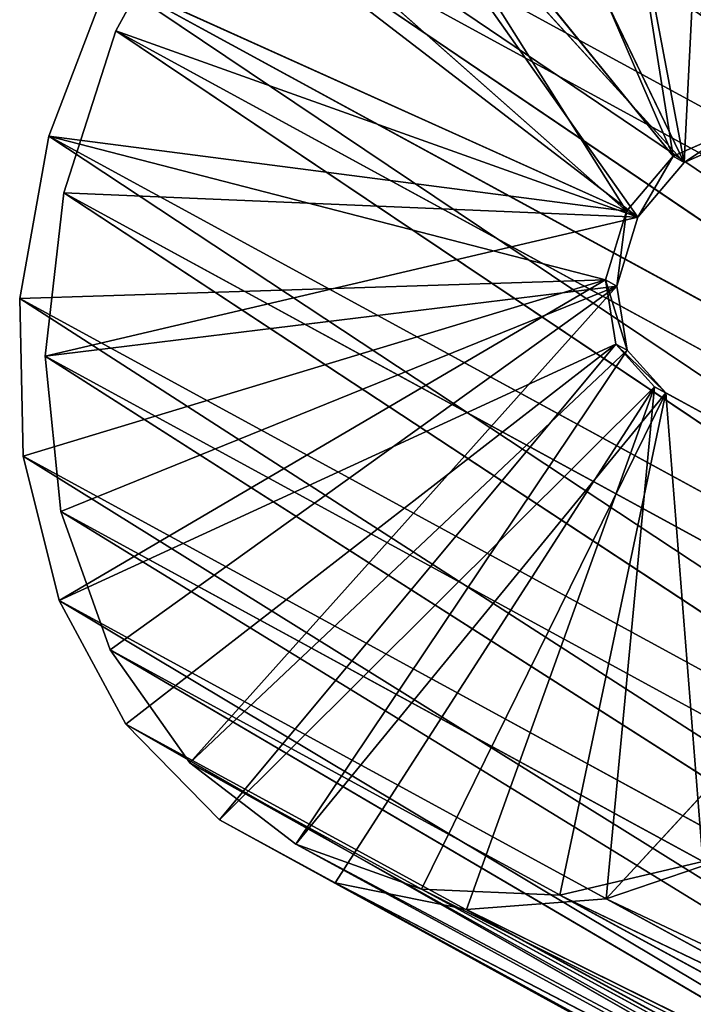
# Model space of a CAD drawing. Extents: x 37 to 514, y -110 to 86.
# Tile 396 of 656: x 300 to 334, y -72 to -23. Entities that reach past the tile are written whole.
import ezdxf

# ---------------------------------------------------------------- set-up
doc = ezdxf.new("R2010")
doc.units = 0
doc.header["$LTSCALE"] = 25.4
doc.layers.get('0').update_dxf_attribs({"color": 13, "linetype": 'CONTINUOUS'})

# ---------------------------------------------------------------- blocks, each defined once
blk = doc.blocks.new('PROFILE-IRIS-LED-30W-90080')
at = {"color": 18}
for p, q in [((66.486, 145.934, 152.66), (82.913, 150.792, 134.857)), ((66.486, 145.934, 152.66), (82.913, 150.792, 134.857)), ((82.913, 150.792, 134.857), (68.885, 137.634, 127.207)), ((82.913, 150.792, 134.857), (68.885, 137.634, 127.207)), ((69.443, 136.862, 127.511), (82.913, 150.792, 134.857)), ((69.443, 136.862, 127.511), (82.913, 150.792, 134.857)), ((73.494, 150.061, 150.277), (66.486, 145.934, 152.66)), ((73.494, 150.061, 150.277), (66.486, 145.934, 152.66)), ((69.443, 136.862, 127.511), (82.913, 149.497, 134.857)), ((69.443, 136.862, 127.511), (82.913, 149.497, 134.857)), ((64.182, 142.9, 152.473), (71.283, 147.377, 150.808)), ((64.182, 142.9, 152.473), (71.283, 147.377, 150.808)), ((71.283, 147.377, 150.808), (69.443, 136.862, 127.511)), ((71.283, 147.377, 150.808), (69.443, 136.862, 127.511)), ((66.486, 145.934, 152.66), (59.532, 141.12, 153.2)), ((66.486, 145.934, 152.66), (59.532, 141.12, 153.2)), ((66.486, 145.934, 152.66), (151.627, 41.988, 192.883)), ((66.486, 145.934, 152.66), (151.627, 41.988, 192.883)), ((66.486, 145.934, 152.66), (144.619, 37.861, 195.266)), ((66.486, 145.934, 152.66), (144.619, 37.861, 195.266)), ((66.486, 145.934, 152.66), (68.885, 137.634, 127.207)), ((66.486, 145.934, 152.66), (68.885, 137.634, 127.207)), ((57.306, 137.813, 152.18), (64.182, 142.9, 152.473)), ((57.306, 137.813, 152.18), (64.182, 142.9, 152.473)), ((148.859, 40.076, 193.11), (64.182, 142.9, 152.473)), ((148.859, 40.076, 193.11), (64.182, 142.9, 152.473)), ((141.758, 35.598, 194.775), (64.182, 142.9, 152.473)), ((141.758, 35.598, 194.775), (64.182, 142.9, 152.473)), ((64.182, 142.9, 152.473), (69.443, 136.862, 127.511)), ((64.182, 142.9, 152.473), (69.443, 136.862, 127.511)), ((59.532, 141.12, 153.2), (53.008, 135.878, 151.869)), ((59.532, 141.12, 153.2), (53.008, 135.878, 151.869)), ((59.532, 141.12, 153.2), (144.619, 37.861, 195.266)), ((59.532, 141.12, 153.2), (144.619, 37.861, 195.266)), ((59.532, 141.12, 153.2), (137.666, 33.047, 195.807)), ((59.532, 141.12, 153.2), (137.666, 33.047, 195.807)), ((59.532, 141.12, 153.2), (68.885, 137.634, 127.207)), ((59.532, 141.12, 153.2), (68.885, 137.634, 127.207)), ((68.885, 137.634, 127.207), (47.264, 130.491, 148.737)), ((68.885, 137.634, 127.207), (47.264, 130.491, 148.737)), ((51.054, 132.412, 149.946), (57.306, 137.813, 152.18)), ((51.054, 132.412, 149.946), (57.306, 137.813, 152.18)), ((53.008, 135.878, 151.869), (68.885, 137.634, 127.207)), ((53.008, 135.878, 151.869), (68.885, 137.634, 127.207)), ((141.758, 35.598, 194.775), (57.306, 137.813, 152.18)), ((141.758, 35.598, 194.775), (57.306, 137.813, 152.18)), ((134.882, 30.512, 194.482), (57.306, 137.813, 152.18)), ((134.882, 30.512, 194.482), (57.306, 137.813, 152.18)), ((69.443, 136.862, 127.511), (57.306, 137.813, 152.18)), ((69.443, 136.862, 127.511), (57.306, 137.813, 152.18)), ((68.885, 137.634, 127.207), (66.962, 135.409, 125.09)), ((68.885, 137.634, 127.207), (66.962, 135.409, 125.09)), ((69.443, 136.862, 127.511), (68.885, 137.634, 127.207)), ((69.443, 136.862, 127.511), (68.885, 137.634, 127.207)), ((69.443, 136.862, 127.511), (51.054, 132.412, 149.946)), ((69.443, 136.862, 127.511), (51.054, 132.412, 149.946)), ((69.443, 136.862, 127.511), (66.962, 135.409, 125.09)), ((69.443, 136.862, 127.511), (66.962, 135.409, 125.09)), ((67.52, 134.637, 125.394), (69.443, 136.862, 127.511)), ((67.52, 134.637, 125.394), (69.443, 136.862, 127.511)), ((53.008, 135.878, 151.869), (47.264, 130.491, 148.737)), ((53.008, 135.878, 151.869), (47.264, 130.491, 148.737)), ((53.008, 135.878, 151.869), (137.666, 33.047, 195.807)), ((53.008, 135.878, 151.869), (137.666, 33.047, 195.807)), ((53.008, 135.878, 151.869), (131.141, 27.805, 194.475)), ((53.008, 135.878, 151.869), (131.141, 27.805, 194.475)), ((53.008, 135.878, 151.869), (128.151, 25.111, 193.126)), ((53.008, 135.878, 151.869), (128.151, 25.111, 193.126)), ((39.299, 120.434, 137.835), (66.962, 135.409, 125.09)), ((39.299, 120.434, 137.835), (66.962, 135.409, 125.09)), ((66.962, 135.409, 125.09), (42.611, 125.249, 143.973)), ((66.962, 135.409, 125.09), (42.611, 125.249, 143.973)), ((66.962, 135.409, 125.09), (47.264, 130.491, 148.737)), ((66.962, 135.409, 125.09), (47.264, 130.491, 148.737)), ((66.962, 135.409, 125.09), (66.452, 133.78, 121.894)), ((66.962, 135.409, 125.09), (66.452, 133.78, 121.894)), ((67.52, 134.637, 125.394), (66.962, 135.409, 125.09)), ((67.52, 134.637, 125.394), (66.962, 135.409, 125.09)), ((69.803, 133.78, 115.748), (72.766, 135.409, 114.445)), ((69.803, 133.78, 115.748), (72.766, 135.409, 114.445)), ((72.766, 135.409, 114.445), (70.361, 133.008, 116.052)), ((72.766, 135.409, 114.445), (70.361, 133.008, 116.052)), ((67.52, 134.637, 125.394), (45.79, 127.012, 145.9)), ((67.52, 134.637, 125.394), (45.79, 127.012, 145.9)), ((67.52, 134.637, 125.394), (51.054, 132.412, 149.946)), ((67.52, 134.637, 125.394), (51.054, 132.412, 149.946)), ((67.52, 134.637, 125.394), (66.452, 133.78, 121.894)), ((67.52, 134.637, 125.394), (66.452, 133.78, 121.894)), ((67.01, 133.008, 122.198), (67.52, 134.637, 125.394)), ((67.01, 133.008, 122.198), (67.52, 134.637, 125.394)), ((73.324, 134.637, 114.75), (70.361, 133.008, 116.052)), ((73.324, 134.637, 114.75), (70.361, 133.008, 116.052)), ((37.332, 113.09, 122.815), (66.452, 133.78, 121.894)), ((37.332, 113.09, 122.815), (66.452, 133.78, 121.894)), ((37.507, 116.308, 130.653), (66.452, 133.78, 121.894)), ((37.507, 116.308, 130.653), (66.452, 133.78, 121.894)), ((66.452, 133.78, 121.894), (38.782, 110.957, 114.742)), ((66.452, 133.78, 121.894), (38.782, 110.957, 114.742)), ((39.299, 120.434, 137.835), (66.452, 133.78, 121.894)), ((39.299, 120.434, 137.835), (66.452, 133.78, 121.894)), ((69.803, 133.78, 115.748), (51.699, 111.88, 93.396)), ((69.803, 133.78, 115.748), (51.699, 111.88, 93.396)), ((58.084, 114.573, 88.518), (69.803, 133.78, 115.748)), ((58.084, 114.573, 88.518), (69.803, 133.78, 115.748)), ((64.977, 118.27, 85.255), (69.803, 133.78, 115.748)), ((64.977, 118.27, 85.255), (69.803, 133.78, 115.748)), ((66.452, 133.78, 121.894), (67.492, 133.184, 118.474)), ((67.01, 133.008, 122.198), (66.452, 133.78, 121.894)), ((67.01, 133.008, 122.198), (66.452, 133.78, 121.894)), ((66.452, 133.78, 121.894), (67.492, 133.184, 118.474)), ((67.492, 133.184, 118.474), (69.803, 133.78, 115.748)), ((67.492, 133.184, 118.474), (69.803, 133.78, 115.748)), ((69.803, 133.78, 115.748), (68.05, 132.412, 118.778)), ((69.803, 133.78, 115.748), (68.05, 132.412, 118.778)), ((69.803, 133.78, 115.748), (70.361, 133.008, 116.052)), ((69.803, 133.78, 115.748), (70.361, 133.008, 116.052)), ((67.492, 133.184, 118.474), (38.782, 110.957, 114.742)), ((67.492, 133.184, 118.474), (38.782, 110.957, 114.742)), ((67.492, 133.184, 118.474), (41.78, 110.021, 106.871)), ((67.492, 133.184, 118.474), (41.78, 110.021, 106.871)), ((46.165, 110.334, 99.625), (67.492, 133.184, 118.474)), ((46.165, 110.334, 99.625), (67.492, 133.184, 118.474)), ((51.699, 111.88, 93.396), (67.492, 133.184, 118.474)), ((51.699, 111.88, 93.396), (67.492, 133.184, 118.474)), ((67.01, 133.008, 122.198), (67.492, 133.184, 118.474)), ((67.01, 133.008, 122.198), (67.492, 133.184, 118.474)), ((68.05, 132.412, 118.778), (67.492, 133.184, 118.474)), ((68.05, 132.412, 118.778), (67.492, 133.184, 118.474)), ((38.595, 113.84, 125.686), (67.01, 133.008, 122.198)), ((38.595, 113.84, 125.686), (67.01, 133.008, 122.198)), ((39.374, 117.448, 133.408), (67.01, 133.008, 122.198)), ((39.374, 117.448, 133.408), (67.01, 133.008, 122.198)), ((67.01, 133.008, 122.198), (41.82, 121.925, 140.279)), ((67.01, 133.008, 122.198), (41.82, 121.925, 140.279)), ((67.01, 133.008, 122.198), (45.79, 127.012, 145.9)), ((67.01, 133.008, 122.198), (45.79, 127.012, 145.9)), ((70.361, 133.008, 116.052), (51.581, 111.312, 95.459)), ((70.361, 133.008, 116.052), (51.581, 111.312, 95.459)), ((57.904, 113.84, 90.276), (70.361, 133.008, 116.052)), ((57.904, 113.84, 90.276), (70.361, 133.008, 116.052)), ((70.361, 133.008, 116.052), (64.817, 117.448, 86.749)), ((70.361, 133.008, 116.052), (64.817, 117.448, 86.749)), ((68.05, 132.412, 118.778), (67.01, 133.008, 122.198)), ((68.05, 132.412, 118.778), (67.01, 133.008, 122.198)), ((70.361, 133.008, 116.052), (68.05, 132.412, 118.778)), ((70.361, 133.008, 116.052), (68.05, 132.412, 118.778)), ((70.361, 133.008, 116.052), (71.918, 121.925, 85.084)), ((70.361, 133.008, 116.052), (71.918, 121.925, 85.084)), ((38.595, 113.84, 125.686), (68.05, 132.412, 118.778)), ((38.595, 113.84, 125.686), (68.05, 132.412, 118.778)), ((39.527, 111.312, 117.563), (68.05, 132.412, 118.778)), ((39.527, 111.312, 117.563), (68.05, 132.412, 118.778)), ((68.05, 132.412, 118.778), (42.117, 110.01, 109.511)), ((68.05, 132.412, 118.778), (42.117, 110.01, 109.511)), ((45.79, 127.012, 145.9), (51.054, 132.412, 149.946)), ((45.79, 127.012, 145.9), (51.054, 132.412, 149.946)), ((68.05, 132.412, 118.778), (46.214, 110.01, 101.998)), ((68.05, 132.412, 118.778), (46.214, 110.01, 101.998)), ((134.882, 30.512, 194.482), (51.054, 132.412, 149.946)), ((134.882, 30.512, 194.482), (51.054, 132.412, 149.946)), ((128.63, 25.111, 192.248), (51.054, 132.412, 149.946)), ((128.63, 25.111, 192.248), (51.054, 132.412, 149.946)), ((68.05, 132.412, 118.778), (51.581, 111.312, 95.459)), ((68.05, 132.412, 118.778), (51.581, 111.312, 95.459)), ((47.264, 130.491, 148.737), (42.611, 125.249, 143.973)), ((47.264, 130.491, 148.737), (42.611, 125.249, 143.973)), ((47.264, 130.491, 148.737), (128.151, 25.111, 193.126)), ((47.264, 130.491, 148.737), (128.151, 25.111, 193.126)), ((47.264, 130.491, 148.737), (125.398, 22.417, 191.343)), ((47.264, 130.491, 148.737), (125.398, 22.417, 191.343)), ((41.82, 121.925, 140.279), (45.79, 127.012, 145.9)), ((41.82, 121.925, 140.279), (45.79, 127.012, 145.9)), ((128.63, 25.111, 192.248), (45.79, 127.012, 145.9)), ((128.63, 25.111, 192.248), (45.79, 127.012, 145.9)), ((123.366, 19.71, 188.202), (45.79, 127.012, 145.9)), ((123.366, 19.71, 188.202), (45.79, 127.012, 145.9)), ((42.611, 125.249, 143.973), (39.299, 120.434, 137.835)), ((42.611, 125.249, 143.973), (39.299, 120.434, 137.835)), ((42.611, 125.249, 143.973), (125.398, 22.417, 191.343)), ((42.611, 125.249, 143.973), (125.398, 22.417, 191.343)), ((42.611, 125.249, 143.973), (120.744, 17.175, 186.58)), ((42.611, 125.249, 143.973), (120.744, 17.175, 186.58)), ((39.374, 117.448, 133.408), (41.82, 121.925, 140.279)), ((39.374, 117.448, 133.408), (41.82, 121.925, 140.279)), ((123.366, 19.71, 188.202), (41.82, 121.925, 140.279)), ((123.366, 19.71, 188.202), (41.82, 121.925, 140.279)), ((119.396, 14.624, 182.581), (41.82, 121.925, 140.279)), ((119.396, 14.624, 182.581), (41.82, 121.925, 140.279)), ((39.299, 120.434, 137.835), (37.507, 116.308, 130.653)), ((39.299, 120.434, 137.835), (37.507, 116.308, 130.653)), ((39.299, 120.434, 137.835), (120.744, 17.175, 186.58)), ((39.299, 120.434, 137.835), (120.744, 17.175, 186.58)), ((39.299, 120.434, 137.835), (117.433, 12.361, 180.441)), ((39.299, 120.434, 137.835), (117.433, 12.361, 180.441)), ((38.595, 113.84, 125.686), (39.374, 117.448, 133.408)), ((38.595, 113.84, 125.686), (39.374, 117.448, 133.408)), ((119.396, 14.624, 182.581), (39.374, 117.448, 133.408)), ((119.396, 14.624, 182.581), (39.374, 117.448, 133.408)), ((116.95, 10.147, 175.71), (39.374, 117.448, 133.408)), ((116.95, 10.147, 175.71), (39.374, 117.448, 133.408)), ((37.507, 116.308, 130.653), (37.332, 113.09, 122.815)), ((37.507, 116.308, 130.653), (37.332, 113.09, 122.815)), ((37.507, 116.308, 130.653), (117.433, 12.361, 180.441)), ((37.507, 116.308, 130.653), (117.433, 12.361, 180.441)), ((37.507, 116.308, 130.653), (115.641, 8.234, 173.26)), ((37.507, 116.308, 130.653), (115.641, 8.234, 173.26)), ((116.95, 10.147, 175.71), (38.595, 113.84, 125.686)), ((116.95, 10.147, 175.71), (38.595, 113.84, 125.686)), ((116.17, 6.539, 167.988), (38.595, 113.84, 125.686)), ((116.17, 6.539, 167.988), (38.595, 113.84, 125.686)), ((39.527, 111.312, 117.563), (38.595, 113.84, 125.686)), ((39.527, 111.312, 117.563), (38.595, 113.84, 125.686)), ((37.332, 113.09, 122.815), (115.641, 8.234, 173.26)), ((37.332, 113.09, 122.815), (115.641, 8.234, 173.26)), ((37.332, 113.09, 122.815), (115.465, 5.017, 165.421)), ((37.332, 113.09, 122.815), (115.465, 5.017, 165.421)), ((37.332, 113.09, 122.815), (38.782, 110.957, 114.742)), ((37.332, 113.09, 122.815), (38.782, 110.957, 114.742)), ((116.17, 6.539, 167.988), (39.527, 111.312, 117.563)), ((116.17, 6.539, 167.988), (39.527, 111.312, 117.563)), ((117.103, 4.011, 159.865), (39.527, 111.312, 117.563)), ((117.103, 4.011, 159.865), (39.527, 111.312, 117.563)), ((42.117, 110.01, 109.511), (39.527, 111.312, 117.563)), ((42.117, 110.01, 109.511), (39.527, 111.312, 117.563)), ((38.782, 110.957, 114.742), (115.465, 5.017, 165.421)), ((38.782, 110.957, 114.742), (115.465, 5.017, 165.421)), ((38.782, 110.957, 114.742), (116.916, 2.883, 157.349)), ((38.782, 110.957, 114.742), (116.916, 2.883, 157.349)), ((38.782, 110.957, 114.742), (41.78, 110.021, 106.871)), ((38.782, 110.957, 114.742), (41.78, 110.021, 106.871)), ((46.165, 110.334, 99.625), (119.914, 1.948, 149.477)), ((46.165, 110.334, 99.625), (119.914, 1.948, 149.477)), ((46.165, 110.334, 99.625), (124.298, 2.261, 142.232)), ((46.165, 110.334, 99.625), (124.298, 2.261, 142.232)), ((41.78, 110.021, 106.871), (116.916, 2.883, 157.349)), ((41.78, 110.021, 106.871), (116.916, 2.883, 157.349)), ((41.78, 110.021, 106.871), (119.914, 1.948, 149.477)), ((41.78, 110.021, 106.871), (119.914, 1.948, 149.477)), ((117.103, 4.011, 159.865), (42.117, 110.01, 109.511)), ((117.103, 4.011, 159.865), (42.117, 110.01, 109.511)), ((119.693, 2.709, 151.813), (42.117, 110.01, 109.511)), ((119.693, 2.709, 151.813), (42.117, 110.01, 109.511)), ((46.214, 110.01, 101.998), (42.117, 110.01, 109.511)), ((46.214, 110.01, 101.998), (42.117, 110.01, 109.511)), ((119.693, 2.709, 151.813), (46.214, 110.01, 101.998)), ((119.693, 2.709, 151.813), (46.214, 110.01, 101.998)), ((123.79, 2.709, 144.3), (46.214, 110.01, 101.998)), ((123.79, 2.709, 144.3), (46.214, 110.01, 101.998))]:
    blk.add_line(p, q, dxfattribs=at)
mesh = blk.add_polyface(dxfattribs=at)
corners = [(66.486, 145.934, 152.66), (82.913, 150.792, 134.857), (68.885, 137.634, 127.207)]
mesh.append_faces([[corners[k] for k in face] for face in [(0, 1, 2)]], dxfattribs={"color": 18})
mesh = blk.add_polyface(dxfattribs=at)
corners = [(66.486, 145.934, 152.66), (73.494, 150.061, 150.277), (82.913, 150.792, 134.857)]
mesh.append_faces([[corners[k] for k in face] for face in [(0, 1, 2)]], dxfattribs={"color": 18})
mesh = blk.add_polyface(dxfattribs=at)
corners = [(82.913, 150.792, 134.857), (69.443, 136.862, 127.511), (68.885, 137.634, 127.207)]
mesh.append_faces([[corners[k] for k in face] for face in [(0, 1, 2)]], dxfattribs={"color": 18})
mesh = blk.add_polyface(dxfattribs=at)
corners = [(82.913, 149.497, 134.857), (69.443, 136.862, 127.511), (82.913, 150.792, 134.857)]
mesh.append_faces([[corners[k] for k in face] for face in [(0, 1, 2)]], dxfattribs={"color": 18})
mesh = blk.add_polyface(dxfattribs=at)
corners = [(151.627, 41.988, 192.883), (73.494, 150.061, 150.277), (66.486, 145.934, 152.66)]
mesh.append_faces([[corners[k] for k in face] for face in [(0, 1, 2)]], dxfattribs={"color": 18})
mesh = blk.add_polyface(dxfattribs=at)
corners = [(71.283, 147.377, 150.808), (69.443, 136.862, 127.511), (82.913, 149.497, 134.857)]
mesh.append_faces([[corners[k] for k in face] for face in [(0, 1, 2)]], dxfattribs={"color": 18})
mesh = blk.add_polyface(dxfattribs=at)
corners = [(148.859, 40.076, 193.11), (64.182, 142.9, 152.473), (71.283, 147.377, 150.808)]
mesh.append_faces([[corners[k] for k in face] for face in [(0, 1, 2)]], dxfattribs={"color": 18})
mesh = blk.add_polyface(dxfattribs=at)
corners = [(64.182, 142.9, 152.473), (69.443, 136.862, 127.511), (71.283, 147.377, 150.808)]
mesh.append_faces([[corners[k] for k in face] for face in [(0, 1, 2)]], dxfattribs={"color": 18})
mesh = blk.add_polyface(dxfattribs=at)
corners = [(144.619, 37.861, 195.266), (66.486, 145.934, 152.66), (59.532, 141.12, 153.2)]
mesh.append_faces([[corners[k] for k in face] for face in [(0, 1, 2)]], dxfattribs={"color": 18})
mesh = blk.add_polyface(dxfattribs=at)
corners = [(59.532, 141.12, 153.2), (66.486, 145.934, 152.66), (68.885, 137.634, 127.207)]
mesh.append_faces([[corners[k] for k in face] for face in [(0, 1, 2)]], dxfattribs={"color": 18})
mesh = blk.add_polyface(dxfattribs=at)
corners = [(151.627, 41.988, 192.883), (66.486, 145.934, 152.66), (144.619, 37.861, 195.266)]
mesh.append_faces([[corners[k] for k in face] for face in [(0, 1, 2)]], dxfattribs={"color": 18})
mesh = blk.add_polyface(dxfattribs=at)
corners = [(141.758, 35.598, 194.775), (57.306, 137.813, 152.18), (64.182, 142.9, 152.473)]
mesh.append_faces([[corners[k] for k in face] for face in [(0, 1, 2)]], dxfattribs={"color": 18})
mesh = blk.add_polyface(dxfattribs=at)
corners = [(64.182, 142.9, 152.473), (57.306, 137.813, 152.18), (69.443, 136.862, 127.511)]
mesh.append_faces([[corners[k] for k in face] for face in [(0, 1, 2)]], dxfattribs={"color": 18})
mesh = blk.add_polyface(dxfattribs=at)
corners = [(148.859, 40.076, 193.11), (141.758, 35.598, 194.775), (64.182, 142.9, 152.473)]
mesh.append_faces([[corners[k] for k in face] for face in [(0, 1, 2)]], dxfattribs={"color": 18})
mesh = blk.add_polyface(dxfattribs=at)
corners = [(137.666, 33.047, 195.807), (59.532, 141.12, 153.2), (53.008, 135.878, 151.869)]
mesh.append_faces([[corners[k] for k in face] for face in [(0, 1, 2)]], dxfattribs={"color": 18})
mesh = blk.add_polyface(dxfattribs=at)
corners = [(59.532, 141.12, 153.2), (68.885, 137.634, 127.207), (53.008, 135.878, 151.869)]
mesh.append_faces([[corners[k] for k in face] for face in [(0, 1, 2)]], dxfattribs={"color": 18})
mesh = blk.add_polyface(dxfattribs=at)
corners = [(144.619, 37.861, 195.266), (59.532, 141.12, 153.2), (137.666, 33.047, 195.807)]
mesh.append_faces([[corners[k] for k in face] for face in [(0, 1, 2)]], dxfattribs={"color": 18})
mesh = blk.add_polyface(dxfattribs=at)
corners = [(53.008, 135.878, 151.869), (68.885, 137.634, 127.207), (47.264, 130.491, 148.737)]
mesh.append_faces([[corners[k] for k in face] for face in [(0, 1, 2)]], dxfattribs={"color": 18})
mesh = blk.add_polyface(dxfattribs=at)
corners = [(47.264, 130.491, 148.737), (68.885, 137.634, 127.207), (66.962, 135.409, 125.09)]
mesh.append_faces([[corners[k] for k in face] for face in [(0, 1, 2)]], dxfattribs={"color": 18})
mesh = blk.add_polyface(dxfattribs=at)
corners = [(134.882, 30.512, 194.482), (51.054, 132.412, 149.946), (57.306, 137.813, 152.18)]
mesh.append_faces([[corners[k] for k in face] for face in [(0, 1, 2)]], dxfattribs={"color": 18})
mesh = blk.add_polyface(dxfattribs=at)
corners = [(57.306, 137.813, 152.18), (51.054, 132.412, 149.946), (69.443, 136.862, 127.511)]
mesh.append_faces([[corners[k] for k in face] for face in [(0, 1, 2)]], dxfattribs={"color": 18})
mesh = blk.add_polyface(dxfattribs=at)
corners = [(141.758, 35.598, 194.775), (134.882, 30.512, 194.482), (57.306, 137.813, 152.18)]
mesh.append_faces([[corners[k] for k in face] for face in [(0, 1, 2)]], dxfattribs={"color": 18})
mesh = blk.add_polyface(dxfattribs=at)
corners = [(69.443, 136.862, 127.511), (66.962, 135.409, 125.09), (68.885, 137.634, 127.207)]
mesh.append_faces([[corners[k] for k in face] for face in [(0, 1, 2)]], dxfattribs={"color": 18})
mesh = blk.add_polyface(dxfattribs=at)
corners = [(51.054, 132.412, 149.946), (67.52, 134.637, 125.394), (69.443, 136.862, 127.511)]
mesh.append_faces([[corners[k] for k in face] for face in [(0, 1, 2)]], dxfattribs={"color": 18})
mesh = blk.add_polyface(dxfattribs=at)
corners = [(69.443, 136.862, 127.511), (67.52, 134.637, 125.394), (66.962, 135.409, 125.09)]
mesh.append_faces([[corners[k] for k in face] for face in [(0, 1, 2)]], dxfattribs={"color": 18})
mesh = blk.add_polyface(dxfattribs=at)
corners = [(128.151, 25.111, 193.126), (53.008, 135.878, 151.869), (47.264, 130.491, 148.737)]
mesh.append_faces([[corners[k] for k in face] for face in [(0, 1, 2)]], dxfattribs={"color": 18})
mesh = blk.add_polyface(dxfattribs=at)
corners = [(137.666, 33.047, 195.807), (53.008, 135.878, 151.869), (131.141, 27.805, 194.475)]
mesh.append_faces([[corners[k] for k in face] for face in [(0, 1, 2)]], dxfattribs={"color": 18})
mesh = blk.add_polyface(dxfattribs=at)
corners = [(131.141, 27.805, 194.475), (53.008, 135.878, 151.869), (128.151, 25.111, 193.126)]
mesh.append_faces([[corners[k] for k in face] for face in [(0, 1, 2)]], dxfattribs={"color": 18})
mesh = blk.add_polyface(dxfattribs=at)
corners = [(39.299, 120.434, 137.835), (66.962, 135.409, 125.09), (66.452, 133.78, 121.894)]
mesh.append_faces([[corners[k] for k in face] for face in [(0, 1, 2)]], dxfattribs={"color": 18})
mesh = blk.add_polyface(dxfattribs=at)
corners = [(42.611, 125.249, 143.973), (66.962, 135.409, 125.09), (39.299, 120.434, 137.835)]
mesh.append_faces([[corners[k] for k in face] for face in [(0, 1, 2)]], dxfattribs={"color": 18})
mesh = blk.add_polyface(dxfattribs=at)
corners = [(47.264, 130.491, 148.737), (66.962, 135.409, 125.09), (42.611, 125.249, 143.973)]
mesh.append_faces([[corners[k] for k in face] for face in [(0, 1, 2)]], dxfattribs={"color": 18})
mesh = blk.add_polyface(dxfattribs=at)
corners = [(69.803, 133.78, 115.748), (72.766, 135.409, 114.445), (64.977, 118.27, 85.255)]
mesh.append_faces([[corners[k] for k in face] for face in [(0, 1, 2)]], dxfattribs={"color": 18})
mesh = blk.add_polyface(dxfattribs=at)
corners = [(72.766, 135.409, 114.445), (72.005, 122.771, 83.783), (64.977, 118.27, 85.255)]
mesh.append_faces([[corners[k] for k in face] for face in [(0, 1, 2)]], dxfattribs={"color": 18})
mesh = blk.add_polyface(dxfattribs=at)
corners = [(66.962, 135.409, 125.09), (67.52, 134.637, 125.394), (66.452, 133.78, 121.894)]
mesh.append_faces([[corners[k] for k in face] for face in [(0, 1, 2)]], dxfattribs={"color": 18})
mesh = blk.add_polyface(dxfattribs=at)
corners = [(72.766, 135.409, 114.445), (69.803, 133.78, 115.748), (70.361, 133.008, 116.052)]
mesh.append_faces([[corners[k] for k in face] for face in [(0, 1, 2)]], dxfattribs={"color": 18})
mesh = blk.add_polyface(dxfattribs=at)
corners = [(73.324, 134.637, 114.75), (72.766, 135.409, 114.445), (70.361, 133.008, 116.052)]
mesh.append_faces([[corners[k] for k in face] for face in [(0, 1, 2)]], dxfattribs={"color": 18})
mesh = blk.add_polyface(dxfattribs=at)
corners = [(45.79, 127.012, 145.9), (67.01, 133.008, 122.198), (67.52, 134.637, 125.394)]
mesh.append_faces([[corners[k] for k in face] for face in [(0, 1, 2)]], dxfattribs={"color": 18})
mesh = blk.add_polyface(dxfattribs=at)
corners = [(51.054, 132.412, 149.946), (45.79, 127.012, 145.9), (67.52, 134.637, 125.394)]
mesh.append_faces([[corners[k] for k in face] for face in [(0, 1, 2)]], dxfattribs={"color": 18})
mesh = blk.add_polyface(dxfattribs=at)
corners = [(67.52, 134.637, 125.394), (67.01, 133.008, 122.198), (66.452, 133.78, 121.894)]
mesh.append_faces([[corners[k] for k in face] for face in [(0, 1, 2)]], dxfattribs={"color": 18})
mesh = blk.add_polyface(dxfattribs=at)
corners = [(70.361, 133.008, 116.052), (71.918, 121.925, 85.084), (73.324, 134.637, 114.75)]
mesh.append_faces([[corners[k] for k in face] for face in [(0, 1, 2)]], dxfattribs={"color": 18})
mesh = blk.add_polyface(dxfattribs=at)
corners = [(37.332, 113.09, 122.815), (66.452, 133.78, 121.894), (38.782, 110.957, 114.742)]
mesh.append_faces([[corners[k] for k in face] for face in [(0, 1, 2)]], dxfattribs={"color": 18})
mesh = blk.add_polyface(dxfattribs=at)
corners = [(37.507, 116.308, 130.653), (66.452, 133.78, 121.894), (37.332, 113.09, 122.815)]
mesh.append_faces([[corners[k] for k in face] for face in [(0, 1, 2)]], dxfattribs={"color": 18})
mesh = blk.add_polyface(dxfattribs=at)
corners = [(39.299, 120.434, 137.835), (66.452, 133.78, 121.894), (37.507, 116.308, 130.653)]
mesh.append_faces([[corners[k] for k in face] for face in [(0, 1, 2)]], dxfattribs={"color": 18})
mesh = blk.add_polyface(dxfattribs=at)
corners = [(66.452, 133.78, 121.894), (67.492, 133.184, 118.474), (38.782, 110.957, 114.742)]
mesh.append_faces([[corners[k] for k in face] for face in [(0, 1, 2)]], dxfattribs={"color": 18})
mesh = blk.add_polyface(dxfattribs=at)
corners = [(67.492, 133.184, 118.474), (69.803, 133.78, 115.748), (51.699, 111.88, 93.396)]
mesh.append_faces([[corners[k] for k in face] for face in [(0, 1, 2)]], dxfattribs={"color": 18})
mesh = blk.add_polyface(dxfattribs=at)
corners = [(69.803, 133.78, 115.748), (58.084, 114.573, 88.518), (51.699, 111.88, 93.396)]
mesh.append_faces([[corners[k] for k in face] for face in [(0, 1, 2)]], dxfattribs={"color": 18})
mesh = blk.add_polyface(dxfattribs=at)
corners = [(69.803, 133.78, 115.748), (64.977, 118.27, 85.255), (58.084, 114.573, 88.518)]
mesh.append_faces([[corners[k] for k in face] for face in [(0, 1, 2)]], dxfattribs={"color": 18})
mesh = blk.add_polyface(dxfattribs=at)
corners = [(66.452, 133.78, 121.894), (67.01, 133.008, 122.198), (67.492, 133.184, 118.474)]
mesh.append_faces([[corners[k] for k in face] for face in [(0, 1, 2)]], dxfattribs={"color": 18})
mesh = blk.add_polyface(dxfattribs=at)
corners = [(68.05, 132.412, 118.778), (69.803, 133.78, 115.748), (67.492, 133.184, 118.474)]
mesh.append_faces([[corners[k] for k in face] for face in [(0, 1, 2)]], dxfattribs={"color": 18})
mesh = blk.add_polyface(dxfattribs=at)
corners = [(68.05, 132.412, 118.778), (70.361, 133.008, 116.052), (69.803, 133.78, 115.748)]
mesh.append_faces([[corners[k] for k in face] for face in [(0, 1, 2)]], dxfattribs={"color": 18})
mesh = blk.add_polyface(dxfattribs=at)
corners = [(67.492, 133.184, 118.474), (41.78, 110.021, 106.871), (38.782, 110.957, 114.742)]
mesh.append_faces([[corners[k] for k in face] for face in [(0, 1, 2)]], dxfattribs={"color": 18})
mesh = blk.add_polyface(dxfattribs=at)
corners = [(67.492, 133.184, 118.474), (46.165, 110.334, 99.625), (41.78, 110.021, 106.871)]
mesh.append_faces([[corners[k] for k in face] for face in [(0, 1, 2)]], dxfattribs={"color": 18})
mesh = blk.add_polyface(dxfattribs=at)
corners = [(67.492, 133.184, 118.474), (51.699, 111.88, 93.396), (46.165, 110.334, 99.625)]
mesh.append_faces([[corners[k] for k in face] for face in [(0, 1, 2)]], dxfattribs={"color": 18})
mesh = blk.add_polyface(dxfattribs=at)
corners = [(67.492, 133.184, 118.474), (67.01, 133.008, 122.198), (68.05, 132.412, 118.778)]
mesh.append_faces([[corners[k] for k in face] for face in [(0, 1, 2)]], dxfattribs={"color": 18})
mesh = blk.add_polyface(dxfattribs=at)
corners = [(39.374, 117.448, 133.408), (38.595, 113.84, 125.686), (67.01, 133.008, 122.198)]
mesh.append_faces([[corners[k] for k in face] for face in [(0, 1, 2)]], dxfattribs={"color": 18})
mesh = blk.add_polyface(dxfattribs=at)
corners = [(38.595, 113.84, 125.686), (68.05, 132.412, 118.778), (67.01, 133.008, 122.198)]
mesh.append_faces([[corners[k] for k in face] for face in [(0, 1, 2)]], dxfattribs={"color": 18})
mesh = blk.add_polyface(dxfattribs=at)
corners = [(41.82, 121.925, 140.279), (39.374, 117.448, 133.408), (67.01, 133.008, 122.198)]
mesh.append_faces([[corners[k] for k in face] for face in [(0, 1, 2)]], dxfattribs={"color": 18})
mesh = blk.add_polyface(dxfattribs=at)
corners = [(45.79, 127.012, 145.9), (41.82, 121.925, 140.279), (67.01, 133.008, 122.198)]
mesh.append_faces([[corners[k] for k in face] for face in [(0, 1, 2)]], dxfattribs={"color": 18})
mesh = blk.add_polyface(dxfattribs=at)
corners = [(70.361, 133.008, 116.052), (51.581, 111.312, 95.459), (57.904, 113.84, 90.276)]
mesh.append_faces([[corners[k] for k in face] for face in [(0, 1, 2)]], dxfattribs={"color": 18})
mesh = blk.add_polyface(dxfattribs=at)
corners = [(68.05, 132.412, 118.778), (51.581, 111.312, 95.459), (70.361, 133.008, 116.052)]
mesh.append_faces([[corners[k] for k in face] for face in [(0, 1, 2)]], dxfattribs={"color": 18})
mesh = blk.add_polyface(dxfattribs=at)
corners = [(70.361, 133.008, 116.052), (57.904, 113.84, 90.276), (64.817, 117.448, 86.749)]
mesh.append_faces([[corners[k] for k in face] for face in [(0, 1, 2)]], dxfattribs={"color": 18})
mesh = blk.add_polyface(dxfattribs=at)
corners = [(70.361, 133.008, 116.052), (64.817, 117.448, 86.749), (71.918, 121.925, 85.084)]
mesh.append_faces([[corners[k] for k in face] for face in [(0, 1, 2)]], dxfattribs={"color": 18})
mesh = blk.add_polyface(dxfattribs=at)
corners = [(38.595, 113.84, 125.686), (39.527, 111.312, 117.563), (68.05, 132.412, 118.778)]
mesh.append_faces([[corners[k] for k in face] for face in [(0, 1, 2)]], dxfattribs={"color": 18})
mesh = blk.add_polyface(dxfattribs=at)
corners = [(68.05, 132.412, 118.778), (39.527, 111.312, 117.563), (42.117, 110.01, 109.511)]
mesh.append_faces([[corners[k] for k in face] for face in [(0, 1, 2)]], dxfattribs={"color": 18})
mesh = blk.add_polyface(dxfattribs=at)
corners = [(68.05, 132.412, 118.778), (42.117, 110.01, 109.511), (46.214, 110.01, 101.998)]
mesh.append_faces([[corners[k] for k in face] for face in [(0, 1, 2)]], dxfattribs={"color": 18})
mesh = blk.add_polyface(dxfattribs=at)
corners = [(128.63, 25.111, 192.248), (45.79, 127.012, 145.9), (51.054, 132.412, 149.946)]
mesh.append_faces([[corners[k] for k in face] for face in [(0, 1, 2)]], dxfattribs={"color": 18})
mesh = blk.add_polyface(dxfattribs=at)
corners = [(68.05, 132.412, 118.778), (46.214, 110.01, 101.998), (51.581, 111.312, 95.459)]
mesh.append_faces([[corners[k] for k in face] for face in [(0, 1, 2)]], dxfattribs={"color": 18})
mesh = blk.add_polyface(dxfattribs=at)
corners = [(134.882, 30.512, 194.482), (128.63, 25.111, 192.248), (51.054, 132.412, 149.946)]
mesh.append_faces([[corners[k] for k in face] for face in [(0, 1, 2)]], dxfattribs={"color": 18})
mesh = blk.add_polyface(dxfattribs=at)
corners = [(125.398, 22.417, 191.343), (47.264, 130.491, 148.737), (42.611, 125.249, 143.973)]
mesh.append_faces([[corners[k] for k in face] for face in [(0, 1, 2)]], dxfattribs={"color": 18})
mesh = blk.add_polyface(dxfattribs=at)
corners = [(128.151, 25.111, 193.126), (47.264, 130.491, 148.737), (125.398, 22.417, 191.343)]
mesh.append_faces([[corners[k] for k in face] for face in [(0, 1, 2)]], dxfattribs={"color": 18})
mesh = blk.add_polyface(dxfattribs=at)
corners = [(123.366, 19.71, 188.202), (41.82, 121.925, 140.279), (45.79, 127.012, 145.9)]
mesh.append_faces([[corners[k] for k in face] for face in [(0, 1, 2)]], dxfattribs={"color": 18})
mesh = blk.add_polyface(dxfattribs=at)
corners = [(128.63, 25.111, 192.248), (123.366, 19.71, 188.202), (45.79, 127.012, 145.9)]
mesh.append_faces([[corners[k] for k in face] for face in [(0, 1, 2)]], dxfattribs={"color": 18})
mesh = blk.add_polyface(dxfattribs=at)
corners = [(42.611, 125.249, 143.973), (39.299, 120.434, 137.835), (120.744, 17.175, 186.58)]
mesh.append_faces([[corners[k] for k in face] for face in [(0, 1, 2)]], dxfattribs={"color": 18})
mesh = blk.add_polyface(dxfattribs=at)
corners = [(125.398, 22.417, 191.343), (42.611, 125.249, 143.973), (120.744, 17.175, 186.58)]
mesh.append_faces([[corners[k] for k in face] for face in [(0, 1, 2)]], dxfattribs={"color": 18})
mesh = blk.add_polyface(dxfattribs=at)
corners = [(143.111, 10.197, 127.862), (64.977, 118.27, 85.255), (72.005, 122.771, 83.783)]
mesh.append_faces([[corners[k] for k in face] for face in [(0, 1, 2)]], dxfattribs={"color": 18})
mesh = blk.add_polyface(dxfattribs=at)
corners = [(41.82, 121.925, 140.279), (119.396, 14.624, 182.581), (39.374, 117.448, 133.408)]
mesh.append_faces([[corners[k] for k in face] for face in [(0, 1, 2)]], dxfattribs={"color": 18})
mesh = blk.add_polyface(dxfattribs=at)
corners = [(123.366, 19.71, 188.202), (119.396, 14.624, 182.581), (41.82, 121.925, 140.279)]
mesh.append_faces([[corners[k] for k in face] for face in [(0, 1, 2)]], dxfattribs={"color": 18})
mesh = blk.add_polyface(dxfattribs=at)
corners = [(142.392, 10.147, 129.051), (71.918, 121.925, 85.084), (64.817, 117.448, 86.749)]
mesh.append_faces([[corners[k] for k in face] for face in [(0, 1, 2)]], dxfattribs={"color": 18})
mesh = blk.add_polyface(dxfattribs=at)
corners = [(39.299, 120.434, 137.835), (37.507, 116.308, 130.653), (117.433, 12.361, 180.441)]
mesh.append_faces([[corners[k] for k in face] for face in [(0, 1, 2)]], dxfattribs={"color": 18})
mesh = blk.add_polyface(dxfattribs=at)
corners = [(39.299, 120.434, 137.835), (117.433, 12.361, 180.441), (120.744, 17.175, 186.58)]
mesh.append_faces([[corners[k] for k in face] for face in [(0, 1, 2)]], dxfattribs={"color": 18})
mesh = blk.add_polyface(dxfattribs=at)
corners = [(136.218, 6.5, 131.124), (58.084, 114.573, 88.518), (64.977, 118.27, 85.255)]
mesh.append_faces([[corners[k] for k in face] for face in [(0, 1, 2)]], dxfattribs={"color": 18})
mesh = blk.add_polyface(dxfattribs=at)
corners = [(143.111, 10.197, 127.862), (136.218, 6.5, 131.124), (64.977, 118.27, 85.255)]
mesh.append_faces([[corners[k] for k in face] for face in [(0, 1, 2)]], dxfattribs={"color": 18})
mesh = blk.add_polyface(dxfattribs=at)
corners = [(39.374, 117.448, 133.408), (116.95, 10.147, 175.71), (38.595, 113.84, 125.686)]
mesh.append_faces([[corners[k] for k in face] for face in [(0, 1, 2)]], dxfattribs={"color": 18})
mesh = blk.add_polyface(dxfattribs=at)
corners = [(39.374, 117.448, 133.408), (119.396, 14.624, 182.581), (116.95, 10.147, 175.71)]
mesh.append_faces([[corners[k] for k in face] for face in [(0, 1, 2)]], dxfattribs={"color": 18})
mesh = blk.add_polyface(dxfattribs=at)
corners = [(135.479, 6.539, 132.578), (64.817, 117.448, 86.749), (57.904, 113.84, 90.276)]
mesh.append_faces([[corners[k] for k in face] for face in [(0, 1, 2)]], dxfattribs={"color": 18})
mesh = blk.add_polyface(dxfattribs=at)
corners = [(142.392, 10.147, 129.051), (64.817, 117.448, 86.749), (135.479, 6.539, 132.578)]
mesh.append_faces([[corners[k] for k in face] for face in [(0, 1, 2)]], dxfattribs={"color": 18})
mesh = blk.add_polyface(dxfattribs=at)
corners = [(37.507, 116.308, 130.653), (37.332, 113.09, 122.815), (115.641, 8.234, 173.26)]
mesh.append_faces([[corners[k] for k in face] for face in [(0, 1, 2)]], dxfattribs={"color": 18})
mesh = blk.add_polyface(dxfattribs=at)
corners = [(37.507, 116.308, 130.653), (115.641, 8.234, 173.26), (117.433, 12.361, 180.441)]
mesh.append_faces([[corners[k] for k in face] for face in [(0, 1, 2)]], dxfattribs={"color": 18})
mesh = blk.add_polyface(dxfattribs=at)
corners = [(129.832, 3.806, 136.002), (51.699, 111.88, 93.396), (58.084, 114.573, 88.518)]
mesh.append_faces([[corners[k] for k in face] for face in [(0, 1, 2)]], dxfattribs={"color": 18})
mesh = blk.add_polyface(dxfattribs=at)
corners = [(136.218, 6.5, 131.124), (129.832, 3.806, 136.002), (58.084, 114.573, 88.518)]
mesh.append_faces([[corners[k] for k in face] for face in [(0, 1, 2)]], dxfattribs={"color": 18})
mesh = blk.add_polyface(dxfattribs=at)
corners = [(38.595, 113.84, 125.686), (116.95, 10.147, 175.71), (116.17, 6.539, 167.988)]
mesh.append_faces([[corners[k] for k in face] for face in [(0, 1, 2)]], dxfattribs={"color": 18})
mesh = blk.add_polyface(dxfattribs=at)
corners = [(38.595, 113.84, 125.686), (116.17, 6.539, 167.988), (39.527, 111.312, 117.563)]
mesh.append_faces([[corners[k] for k in face] for face in [(0, 1, 2)]], dxfattribs={"color": 18})
mesh = blk.add_polyface(dxfattribs=at)
corners = [(129.156, 4.011, 137.761), (57.904, 113.84, 90.276), (51.581, 111.312, 95.459)]
mesh.append_faces([[corners[k] for k in face] for face in [(0, 1, 2)]], dxfattribs={"color": 18})
mesh = blk.add_polyface(dxfattribs=at)
corners = [(135.479, 6.539, 132.578), (57.904, 113.84, 90.276), (129.156, 4.011, 137.761)]
mesh.append_faces([[corners[k] for k in face] for face in [(0, 1, 2)]], dxfattribs={"color": 18})
mesh = blk.add_polyface(dxfattribs=at)
corners = [(37.332, 113.09, 122.815), (115.465, 5.017, 165.421), (115.641, 8.234, 173.26)]
mesh.append_faces([[corners[k] for k in face] for face in [(0, 1, 2)]], dxfattribs={"color": 18})
mesh = blk.add_polyface(dxfattribs=at)
corners = [(37.332, 113.09, 122.815), (38.782, 110.957, 114.742), (115.465, 5.017, 165.421)]
mesh.append_faces([[corners[k] for k in face] for face in [(0, 1, 2)]], dxfattribs={"color": 18})
mesh = blk.add_polyface(dxfattribs=at)
corners = [(124.298, 2.261, 142.232), (46.165, 110.334, 99.625), (51.699, 111.88, 93.396)]
mesh.append_faces([[corners[k] for k in face] for face in [(0, 1, 2)]], dxfattribs={"color": 18})
mesh = blk.add_polyface(dxfattribs=at)
corners = [(124.298, 2.261, 142.232), (51.699, 111.88, 93.396), (129.832, 3.806, 136.002)]
mesh.append_faces([[corners[k] for k in face] for face in [(0, 1, 2)]], dxfattribs={"color": 18})
mesh = blk.add_polyface(dxfattribs=at)
corners = [(39.527, 111.312, 117.563), (116.17, 6.539, 167.988), (117.103, 4.011, 159.865)]
mesh.append_faces([[corners[k] for k in face] for face in [(0, 1, 2)]], dxfattribs={"color": 18})
mesh = blk.add_polyface(dxfattribs=at)
corners = [(39.527, 111.312, 117.563), (117.103, 4.011, 159.865), (42.117, 110.01, 109.511)]
mesh.append_faces([[corners[k] for k in face] for face in [(0, 1, 2)]], dxfattribs={"color": 18})
mesh = blk.add_polyface(dxfattribs=at)
corners = [(123.79, 2.709, 144.3), (51.581, 111.312, 95.459), (46.214, 110.01, 101.998)]
mesh.append_faces([[corners[k] for k in face] for face in [(0, 1, 2)]], dxfattribs={"color": 18})
mesh = blk.add_polyface(dxfattribs=at)
corners = [(123.79, 2.709, 144.3), (129.156, 4.011, 137.761), (51.581, 111.312, 95.459)]
mesh.append_faces([[corners[k] for k in face] for face in [(0, 1, 2)]], dxfattribs={"color": 18})
mesh = blk.add_polyface(dxfattribs=at)
corners = [(38.782, 110.957, 114.742), (116.916, 2.883, 157.349), (115.465, 5.017, 165.421)]
mesh.append_faces([[corners[k] for k in face] for face in [(0, 1, 2)]], dxfattribs={"color": 18})
mesh = blk.add_polyface(dxfattribs=at)
corners = [(38.782, 110.957, 114.742), (41.78, 110.021, 106.871), (116.916, 2.883, 157.349)]
mesh.append_faces([[corners[k] for k in face] for face in [(0, 1, 2)]], dxfattribs={"color": 18})
mesh = blk.add_polyface(dxfattribs=at)
corners = [(46.165, 110.334, 99.625), (119.914, 1.948, 149.477), (41.78, 110.021, 106.871)]
mesh.append_faces([[corners[k] for k in face] for face in [(0, 1, 2)]], dxfattribs={"color": 18})
mesh = blk.add_polyface(dxfattribs=at)
corners = [(46.165, 110.334, 99.625), (124.298, 2.261, 142.232), (119.914, 1.948, 149.477)]
mesh.append_faces([[corners[k] for k in face] for face in [(0, 1, 2)]], dxfattribs={"color": 18})
mesh = blk.add_polyface(dxfattribs=at)
corners = [(41.78, 110.021, 106.871), (119.914, 1.948, 149.477), (116.916, 2.883, 157.349)]
mesh.append_faces([[corners[k] for k in face] for face in [(0, 1, 2)]], dxfattribs={"color": 18})
mesh = blk.add_polyface(dxfattribs=at)
corners = [(42.117, 110.01, 109.511), (117.103, 4.011, 159.865), (119.693, 2.709, 151.813)]
mesh.append_faces([[corners[k] for k in face] for face in [(0, 1, 2)]], dxfattribs={"color": 18})
mesh = blk.add_polyface(dxfattribs=at)
corners = [(42.117, 110.01, 109.511), (119.693, 2.709, 151.813), (46.214, 110.01, 101.998)]
mesh.append_faces([[corners[k] for k in face] for face in [(0, 1, 2)]], dxfattribs={"color": 18})
mesh = blk.add_polyface(dxfattribs=at)
corners = [(46.214, 110.01, 101.998), (119.693, 2.709, 151.813), (123.79, 2.709, 144.3)]
mesh.append_faces([[corners[k] for k in face] for face in [(0, 1, 2)]], dxfattribs={"color": 18})

msp = doc.modelspace()

# ---------------------------------------------------------------- block references
at = {"color": 0, "extrusion": (0, -1, -3.82857e-16)}
msp.add_blockref('PROFILE-IRIS-LED-30W-90080', (262.7, 81.836, -85.731), dxfattribs=at)

doc.saveas('drawing.dxf')
